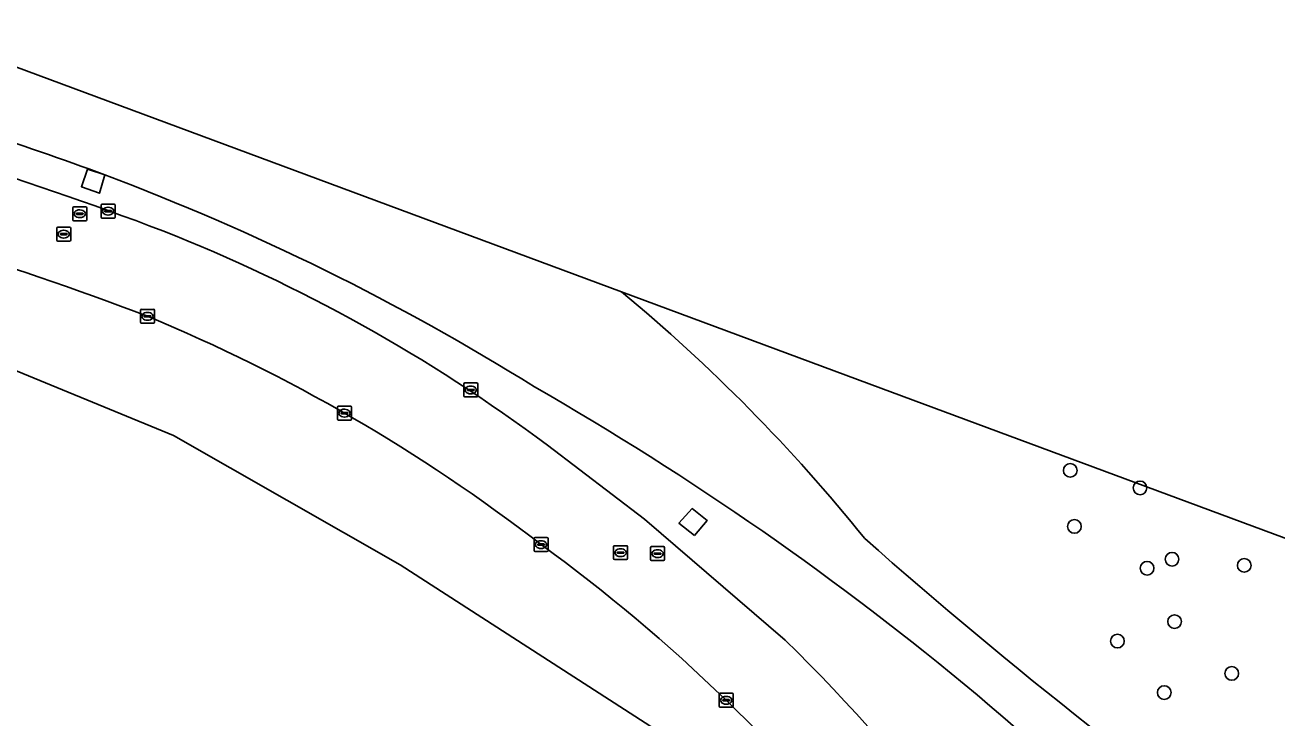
# Model space of a CAD drawing. Extents: x 154324 to 155744, y 382937 to 384188.
# Drawn here: x 155608 to 155697.7, y 383982.9 to 384032.6 of the extents above; entities that cross this region are included whole.
import ezdxf

# ---------------------------------------------------------------- set-up
doc = ezdxf.new("R2010")
doc.units = 0
for name, color, linetype in [('IMGEO_Boom', 7, 'Continuous'), ('IMGEO_Gemengd_bos', 7, 'Continuous'), ('IMGEO_Groenvoorziening', 7, 'Continuous'), ('IMGEO_Kolk', 7, 'Continuous'), ('IMGEO_Rijbaan_lokaal_gesloten', 7, 'Continuous'), ('IMGEO_Rioolput', 7, 'Continuous'), ('IMGEO_Voetpad_open', 7, 'Continuous')]:
    doc.layers.add(name, color=color, linetype=linetype)

msp = doc.modelspace()

# ---------------------------------------------------------------- linework, layer by layer
at = {"layer": 'IMGEO_Boom'}
for centre in [(155682.914, 384000.631), (155687.919, 383999.374), (155683.213, 383996.61), (155690.215, 383994.258), (155688.424, 383993.611), (155695.393, 383993.821), (155690.396, 383989.786), (155686.303, 383988.388), (155694.498, 383986.07), (155689.656, 383984.702)]:
    msp.add_circle(centre, 0.489, dxfattribs=at)
at = {"layer": 'IMGEO_Gemengd_bos'}
msp.add_lwpolyline([(155653.168, 383982.04), (155634.865, 383993.847), (155618.605, 384003.139), (155604.812, 384008.801), (155605.684, 383995.735), (155517.995, 383921.984), (155566.921, 383863.476)], dxfattribs=at)
at = {"layer": 'IMGEO_Groenvoorziening'}
for points in [[(155398.178, 384032.561), (155416.66, 384027.674), (155476.183, 384025.932), (155492.153, 384025.642), (155557.484, 384022.738), (155604.812, 384008.801), (155618.605, 384003.139), (155634.865, 383993.847), (155653.168, 383982.04)], [(155650.731, 384013.434), (155604.687, 384030.515), (155604.655, 384030.595)], [(155731.821, 383983.352), (155669.343, 384006.529), (155650.731, 384013.434)], [(155645.421, 384002.437), (155652.392, 383997.122), (155662.481, 383988.45)]]:
    msp.add_lwpolyline(points, dxfattribs=at)
for points in [[(155613.678, 384021.813), (155613.306, 384020.496), (155611.995, 384020.963), (155612.441, 384022.232)], [(155655.971, 383995.971), (155654.856, 383996.849), (155655.8, 383997.888), (155656.868, 383997.037)]]:
    msp.add_lwpolyline(points, close=True, dxfattribs=at)
for centre, radius, start, end in [((155527.996, 383781.162), 253.125, 69.21327, 76.68296), ((155552.58, 383859.005), 173.895, 69.4302, 75.89244), ((155552.58, 383859.005), 173.895, 69.4302, 75.89244), ((155552.639, 383859.146), 173.742, 58.08375, 69.43203), ((155552.639, 383859.146), 173.742, 58.08375, 69.43203), ((155526.908, 383775.029), 253.125, 69.21327, 76.68296), ((155574.098, 383906.869), 119.249, 53.26577, 68.4869), ((155572.212, 383918.544), 123.163, 38.8149, 50.39311), ((155572.212, 383918.544), 123.163, 38.8149, 50.39311), ((155569.639, 383897.941), 123.103, 52.27403, 67.50434), ((155534.892, 383815.325), 220.47, 40.06377, 60.19007), ((155534.892, 383815.325), 220.47, 40.06377, 60.19007), ((155907.217, 384265.939), 360.756, 228.50113, 235.16954), ((155907.217, 384265.939), 360.756, 228.50113, 235.16954), ((155573.395, 383896.679), 121.86, 37.75237, 54.03435), ((155561.25, 383885.55), 144.347, 29.92643, 45.4685)]:
    msp.add_arc(centre, radius, start, end, dxfattribs=at)
at = {"layer": 'IMGEO_Kolk'}
for p, q in [((155616.239, 384011.251), (155616.239, 384012.103)), ((155616.314, 384012.177), (155617.166, 384012.177)), ((155616.727, 384011.957), (155616.752, 384011.957)), ((155617.24, 384012.103), (155617.24, 384011.251)), ((155617.166, 384011.177), (155616.314, 384011.177)), ((155616.498, 384011.671), (155616.498, 384011.683)), ((155616.936, 384011.634), (155616.538, 384011.634)), ((155616.541, 384011.72), (155616.939, 384011.72)), ((155616.75, 384011.397), (155616.725, 384011.397)), ((155616.982, 384011.683), (155616.982, 384011.671)), ((155630.367, 384004.311), (155630.367, 384005.163)), ((155630.442, 384005.237), (155631.294, 384005.237)), ((155630.626, 384004.731), (155630.626, 384004.743)), ((155631.064, 384004.694), (155630.666, 384004.694)), ((155630.669, 384004.78), (155631.067, 384004.78)), ((155630.855, 384005.017), (155630.88, 384005.017)), ((155631.11, 384004.743), (155631.11, 384004.731)), ((155631.368, 384005.163), (155631.368, 384004.311)), ((155631.294, 384004.237), (155630.442, 384004.237)), ((155630.878, 384004.457), (155630.853, 384004.457)), ((155644.463, 383994.883), (155644.463, 383995.735)), ((155644.538, 383995.809), (155645.39, 383995.809)), ((155645.464, 383995.735), (155645.464, 383994.883)), ((155645.39, 383994.809), (155644.538, 383994.809)), ((155644.722, 383995.303), (155644.722, 383995.315)), ((155645.16, 383995.266), (155644.762, 383995.266)), ((155644.765, 383995.352), (155645.163, 383995.352)), ((155644.974, 383995.029), (155644.949, 383995.029)), ((155644.951, 383995.589), (155644.976, 383995.589)), ((155645.206, 383995.315), (155645.206, 383995.303)), ((155657.742, 383983.722), (155657.742, 383984.574)), ((155657.817, 383984.648), (155658.669, 383984.648)), ((155658.001, 383984.142), (155658.001, 383984.154)), ((155658.439, 383984.105), (155658.041, 383984.105)), ((155658.044, 383984.191), (155658.442, 383984.191)), ((155658.23, 383984.428), (155658.255, 383984.428)), ((155658.485, 383984.154), (155658.485, 383984.142)), ((155658.743, 383984.574), (155658.743, 383983.722)), ((155658.669, 383983.648), (155657.817, 383983.648)), ((155658.253, 383983.868), (155658.228, 383983.868))]:
    msp.add_line(p, q, dxfattribs=at)
for points in [[(155616.239, 384011.251), (155616.239, 384012.103)], [(155616.314, 384012.177), (155617.166, 384012.177)], [(155617.24, 384012.103), (155617.24, 384011.251)], [(155617.166, 384011.177), (155616.314, 384011.177)], [(155630.367, 384004.311), (155630.367, 384005.163)], [(155630.442, 384005.237), (155631.294, 384005.237)], [(155631.368, 384005.163), (155631.368, 384004.311)], [(155631.294, 384004.237), (155630.442, 384004.237)], [(155644.463, 383994.883), (155644.463, 383995.735)], [(155644.538, 383995.809), (155645.39, 383995.809)], [(155645.464, 383995.735), (155645.464, 383994.883)], [(155645.39, 383994.809), (155644.538, 383994.809)], [(155657.742, 383983.722), (155657.742, 383984.574)], [(155657.817, 383984.648), (155658.669, 383984.648)], [(155658.743, 383984.574), (155658.743, 383983.722)], [(155658.669, 383983.648), (155657.817, 383983.648)]]:
    msp.add_lwpolyline(points, dxfattribs=at)
for centre, radius, start, end in [((155616.316, 384012.101), 0.0765, 91.55205, 178.44795), ((155616.316, 384012.101), 0.0765, 91.55205, 178.44795), ((155617.164, 384012.101), 0.0765, 1.55205, 88.44795), ((155617.164, 384012.101), 0.0765, 1.55205, 88.44795), ((155616.316, 384011.253), 0.0765, 181.55205, 268.44795), ((155616.316, 384011.253), 0.0765, 181.55205, 268.44795), ((155616.538, 384011.68), 0.0403, 85.87752, 175.75265), ((155616.535, 384011.67), 0.0366, 178.93798, 274.71019), ((155616.939, 384011.677), 0.043, 264.86636, 352.45326), ((155616.943, 384011.682), 0.0386, 1.73085, 96.63898), ((155617.164, 384011.253), 0.0765, 271.55205, 358.44795), ((155617.164, 384011.253), 0.0765, 271.55205, 358.44795), ((155630.444, 384005.161), 0.0765, 91.55205, 178.44795), ((155630.444, 384005.161), 0.0765, 91.55205, 178.44795), ((155630.666, 384004.74), 0.0403, 85.87752, 175.75265), ((155630.663, 384004.73), 0.0366, 178.93798, 274.71019), ((155631.067, 384004.737), 0.043, 264.86636, 352.45326), ((155631.071, 384004.742), 0.0386, 1.73085, 96.63898), ((155631.292, 384005.161), 0.0765, 1.55205, 88.44795), ((155631.292, 384005.161), 0.0765, 1.55205, 88.44795), ((155630.444, 384004.313), 0.0765, 181.55205, 268.44795), ((155630.444, 384004.313), 0.0765, 181.55205, 268.44795), ((155631.292, 384004.313), 0.0765, 271.55205, 358.44795), ((155631.292, 384004.313), 0.0765, 271.55205, 358.44795), ((155644.54, 383995.733), 0.0765, 91.55205, 178.44795), ((155644.54, 383995.733), 0.0765, 91.55205, 178.44795), ((155645.388, 383995.733), 0.0765, 1.55205, 88.44795), ((155645.388, 383995.733), 0.0765, 1.55205, 88.44795), ((155644.54, 383994.885), 0.0765, 181.55205, 268.44795), ((155644.54, 383994.885), 0.0765, 181.55205, 268.44795), ((155644.762, 383995.312), 0.0403, 85.87752, 175.75265), ((155644.759, 383995.302), 0.0366, 178.93798, 274.71019), ((155645.163, 383995.309), 0.043, 264.86636, 352.45326), ((155645.167, 383995.314), 0.0386, 1.73085, 96.63898), ((155645.388, 383994.885), 0.0765, 271.55205, 358.44795), ((155645.388, 383994.885), 0.0765, 271.55205, 358.44795), ((155657.819, 383984.572), 0.0765, 91.55205, 178.44795), ((155657.819, 383984.572), 0.0765, 91.55205, 178.44795), ((155658.041, 383984.151), 0.0403, 85.87752, 175.75265), ((155658.038, 383984.141), 0.0366, 178.93798, 274.71019), ((155658.442, 383984.148), 0.043, 264.86636, 352.45326), ((155658.446, 383984.153), 0.0386, 1.73085, 96.63898), ((155658.667, 383984.572), 0.0765, 1.55205, 88.44795), ((155658.667, 383984.572), 0.0765, 1.55205, 88.44795), ((155657.819, 383983.724), 0.0765, 181.55205, 268.44795), ((155657.819, 383983.724), 0.0765, 181.55205, 268.44795), ((155658.667, 383983.724), 0.0765, 271.55205, 358.44795), ((155658.667, 383983.724), 0.0765, 271.55205, 358.44795)]:
    msp.add_arc(centre, radius, start, end, dxfattribs=at)
for centre, major_axis, ratio, start_param, end_param in [((155616.726, 384011.677), (-0.387, 0.002), 0.722429, 4.712389, 7.853982), ((155616.751, 384011.677), (-0.39, 0.002), 0.717154, 1.570796, 4.712389), ((155630.854, 384004.737), (-0.387, 0.002), 0.722429, 4.712389, 7.853982), ((155630.879, 384004.737), (-0.39, 0.002), 0.717154, 1.570796, 4.712389), ((155644.95, 383995.309), (-0.387, 0.002), 0.722429, 4.712389, 7.853982), ((155644.975, 383995.309), (-0.39, 0.002), 0.717154, 1.570796, 4.712389), ((155658.229, 383984.148), (-0.387, 0.002), 0.722429, 4.712389, 7.853982), ((155658.254, 383984.148), (-0.39, 0.002), 0.717154, 1.570796, 4.712389)]:
    msp.add_ellipse(centre, major_axis=major_axis, ratio=ratio, start_param=start_param, end_param=end_param, dxfattribs=at)
at = {"layer": 'IMGEO_Rijbaan_lokaal_gesloten'}
msp.add_lwpolyline([(155662.481, 383988.45), (155652.392, 383997.122), (155645.421, 384002.437)], dxfattribs=at)
for centre, radius, start, end in [((155527.996, 383781.162), 253.125, 69.21327, 76.68296), ((155526.908, 383775.029), 253.125, 69.21327, 76.68296), ((155574.098, 383906.869), 119.249, 53.26577, 68.4869), ((155569.639, 383897.941), 123.103, 52.27403, 67.50434), ((155573.395, 383896.679), 121.86, 37.75237, 54.03435), ((155561.25, 383885.55), 144.347, 29.92643, 45.4685)]:
    msp.add_arc(centre, radius, start, end, dxfattribs=at)
at = {"layer": 'IMGEO_Rioolput'}
for p, q in [((155611.384, 384018.604), (155611.384, 384019.456)), ((155611.459, 384019.53), (155612.311, 384019.53)), ((155611.643, 384019.024), (155611.643, 384019.036)), ((155612.081, 384018.987), (155611.683, 384018.987)), ((155611.686, 384019.073), (155612.084, 384019.073)), ((155611.872, 384019.31), (155611.897, 384019.31)), ((155612.127, 384019.036), (155612.127, 384019.024)), ((155612.385, 384019.456), (155612.385, 384018.604)), ((155613.416, 384018.787), (155613.416, 384019.639)), ((155613.491, 384019.713), (155614.343, 384019.713)), ((155613.675, 384019.207), (155613.675, 384019.219)), ((155614.113, 384019.17), (155613.715, 384019.17)), ((155613.718, 384019.256), (155614.116, 384019.256)), ((155613.904, 384019.493), (155613.929, 384019.493)), ((155614.159, 384019.219), (155614.159, 384019.207)), ((155614.417, 384019.639), (155614.417, 384018.787)), ((155612.311, 384018.53), (155611.459, 384018.53)), ((155611.895, 384018.75), (155611.87, 384018.75)), ((155614.343, 384018.713), (155613.491, 384018.713)), ((155613.927, 384018.933), (155613.902, 384018.933)), ((155610.23, 384017.144), (155610.23, 384017.996)), ((155610.305, 384018.07), (155611.157, 384018.07)), ((155610.489, 384017.564), (155610.489, 384017.576)), ((155610.927, 384017.527), (155610.529, 384017.527)), ((155610.532, 384017.613), (155610.93, 384017.613)), ((155610.741, 384017.29), (155610.716, 384017.29)), ((155610.718, 384017.85), (155610.743, 384017.85)), ((155610.973, 384017.576), (155610.973, 384017.564)), ((155611.231, 384017.996), (155611.231, 384017.144)), ((155611.157, 384017.07), (155610.305, 384017.07)), ((155639.42, 384005.97), (155639.42, 384006.822)), ((155639.495, 384006.896), (155640.347, 384006.896)), ((155639.722, 384006.439), (155640.12, 384006.439)), ((155639.908, 384006.676), (155639.933, 384006.676)), ((155640.421, 384006.822), (155640.421, 384005.97)), ((155640.347, 384005.896), (155639.495, 384005.896)), ((155639.679, 384006.39), (155639.679, 384006.402)), ((155640.117, 384006.353), (155639.719, 384006.353)), ((155639.931, 384006.116), (155639.906, 384006.116)), ((155640.163, 384006.402), (155640.163, 384006.39)), ((155650.169, 383994.305), (155650.169, 383995.157)), ((155650.244, 383995.231), (155651.096, 383995.231)), ((155650.428, 383994.725), (155650.428, 383994.737)), ((155650.471, 383994.774), (155650.869, 383994.774)), ((155650.657, 383995.011), (155650.682, 383995.011)), ((155650.912, 383994.737), (155650.912, 383994.725)), ((155651.17, 383995.157), (155651.17, 383994.305)), ((155652.82, 383994.236), (155652.82, 383995.088)), ((155652.895, 383995.162), (155653.747, 383995.162)), ((155653.308, 383994.942), (155653.333, 383994.942)), ((155653.821, 383995.088), (155653.821, 383994.236)), ((155651.096, 383994.231), (155650.244, 383994.231)), ((155650.866, 383994.688), (155650.468, 383994.688)), ((155650.68, 383994.451), (155650.655, 383994.451)), ((155653.747, 383994.162), (155652.895, 383994.162)), ((155653.079, 383994.656), (155653.079, 383994.668)), ((155653.517, 383994.619), (155653.119, 383994.619)), ((155653.122, 383994.705), (155653.52, 383994.705)), ((155653.331, 383994.382), (155653.306, 383994.382)), ((155653.563, 383994.668), (155653.563, 383994.656))]:
    msp.add_line(p, q, dxfattribs=at)
for points in [[(155611.384, 384018.604), (155611.384, 384019.456)], [(155611.459, 384019.53), (155612.311, 384019.53)], [(155612.385, 384019.456), (155612.385, 384018.604)], [(155613.416, 384018.787), (155613.416, 384019.639)], [(155613.491, 384019.713), (155614.343, 384019.713)], [(155614.417, 384019.639), (155614.417, 384018.787)], [(155612.311, 384018.53), (155611.459, 384018.53)], [(155614.343, 384018.713), (155613.491, 384018.713)], [(155610.23, 384017.144), (155610.23, 384017.996)], [(155610.305, 384018.07), (155611.157, 384018.07)], [(155611.231, 384017.996), (155611.231, 384017.144)], [(155611.157, 384017.07), (155610.305, 384017.07)], [(155639.42, 384005.97), (155639.42, 384006.822)], [(155639.495, 384006.896), (155640.347, 384006.896)], [(155640.421, 384006.822), (155640.421, 384005.97)], [(155640.347, 384005.896), (155639.495, 384005.896)], [(155650.169, 383994.305), (155650.169, 383995.157)], [(155650.244, 383995.231), (155651.096, 383995.231)], [(155651.17, 383995.157), (155651.17, 383994.305)], [(155652.82, 383994.236), (155652.82, 383995.088)], [(155652.895, 383995.162), (155653.747, 383995.162)], [(155653.821, 383995.088), (155653.821, 383994.236)], [(155651.096, 383994.231), (155650.244, 383994.231)], [(155653.747, 383994.162), (155652.895, 383994.162)]]:
    msp.add_lwpolyline(points, dxfattribs=at)
for centre, radius, start, end in [((155611.461, 384019.454), 0.0765, 91.55205, 178.44795), ((155611.461, 384019.454), 0.0765, 91.55205, 178.44795), ((155611.683, 384019.033), 0.0403, 85.87752, 175.75265), ((155611.68, 384019.023), 0.0366, 178.93798, 274.71019), ((155612.084, 384019.03), 0.043, 264.86636, 352.45326), ((155612.088, 384019.035), 0.0386, 1.73085, 96.63898), ((155612.309, 384019.454), 0.0765, 1.55205, 88.44795), ((155612.309, 384019.454), 0.0765, 1.55205, 88.44795), ((155613.493, 384019.637), 0.0765, 91.55205, 178.44795), ((155613.493, 384019.637), 0.0765, 91.55205, 178.44795), ((155613.715, 384019.216), 0.0403, 85.87752, 175.75265), ((155613.712, 384019.206), 0.0366, 178.93798, 274.71019), ((155614.116, 384019.213), 0.043, 264.86636, 352.45326), ((155614.12, 384019.218), 0.0386, 1.73085, 96.63898), ((155614.341, 384019.637), 0.0765, 1.55205, 88.44795), ((155614.341, 384019.637), 0.0765, 1.55205, 88.44795), ((155611.461, 384018.606), 0.0765, 181.55205, 268.44795), ((155611.461, 384018.606), 0.0765, 181.55205, 268.44795), ((155612.309, 384018.606), 0.0765, 271.55205, 358.44795), ((155612.309, 384018.606), 0.0765, 271.55205, 358.44795), ((155613.493, 384018.789), 0.0765, 181.55205, 268.44795), ((155613.493, 384018.789), 0.0765, 181.55205, 268.44795), ((155614.341, 384018.789), 0.0765, 271.55205, 358.44795), ((155614.341, 384018.789), 0.0765, 271.55205, 358.44795), ((155610.307, 384017.994), 0.0765, 91.55205, 178.44795), ((155610.307, 384017.994), 0.0765, 91.55205, 178.44795), ((155610.529, 384017.573), 0.0403, 85.87752, 175.75265), ((155610.526, 384017.563), 0.0366, 178.93798, 274.71019), ((155610.93, 384017.57), 0.043, 264.86636, 352.45326), ((155610.934, 384017.575), 0.0386, 1.73085, 96.63898), ((155611.155, 384017.994), 0.0765, 1.55205, 88.44795), ((155611.155, 384017.994), 0.0765, 1.55205, 88.44795), ((155610.307, 384017.146), 0.0765, 181.55205, 268.44795), ((155610.307, 384017.146), 0.0765, 181.55205, 268.44795), ((155611.155, 384017.146), 0.0765, 271.55205, 358.44795), ((155611.155, 384017.146), 0.0765, 271.55205, 358.44795), ((155639.497, 384006.82), 0.0765, 91.55205, 178.44795), ((155639.497, 384006.82), 0.0765, 91.55205, 178.44795), ((155639.719, 384006.399), 0.0403, 85.87752, 175.75265), ((155640.124, 384006.401), 0.0386, 1.73085, 96.63898), ((155640.345, 384006.82), 0.0765, 1.55205, 88.44795), ((155640.345, 384006.82), 0.0765, 1.55205, 88.44795), ((155639.497, 384005.972), 0.0765, 181.55205, 268.44795), ((155639.497, 384005.972), 0.0765, 181.55205, 268.44795), ((155639.716, 384006.389), 0.0366, 178.93798, 274.71019), ((155640.12, 384006.396), 0.043, 264.86636, 352.45326), ((155640.345, 384005.972), 0.0765, 271.55205, 358.44795), ((155640.345, 384005.972), 0.0765, 271.55205, 358.44795), ((155650.246, 383995.155), 0.0765, 91.55205, 178.44795), ((155650.246, 383995.155), 0.0765, 91.55205, 178.44795), ((155650.468, 383994.734), 0.0403, 85.87752, 175.75265), ((155650.873, 383994.736), 0.0386, 1.73085, 96.63898), ((155651.094, 383995.155), 0.0765, 1.55205, 88.44795), ((155651.094, 383995.155), 0.0765, 1.55205, 88.44795), ((155652.897, 383995.086), 0.0765, 91.55205, 178.44795), ((155652.897, 383995.086), 0.0765, 91.55205, 178.44795), ((155653.745, 383995.086), 0.0765, 1.55205, 88.44795), ((155653.745, 383995.086), 0.0765, 1.55205, 88.44795), ((155650.246, 383994.307), 0.0765, 181.55205, 268.44795), ((155650.246, 383994.307), 0.0765, 181.55205, 268.44795), ((155650.465, 383994.724), 0.0366, 178.93798, 274.71019), ((155650.869, 383994.731), 0.043, 264.86636, 352.45326), ((155651.094, 383994.307), 0.0765, 271.55205, 358.44795), ((155651.094, 383994.307), 0.0765, 271.55205, 358.44795), ((155652.897, 383994.238), 0.0765, 181.55205, 268.44795), ((155652.897, 383994.238), 0.0765, 181.55205, 268.44795), ((155653.119, 383994.665), 0.0403, 85.87752, 175.75265), ((155653.116, 383994.655), 0.0366, 178.93798, 274.71019), ((155653.52, 383994.662), 0.043, 264.86636, 352.45326), ((155653.524, 383994.667), 0.0386, 1.73085, 96.63898), ((155653.745, 383994.238), 0.0765, 271.55205, 358.44795), ((155653.745, 383994.238), 0.0765, 271.55205, 358.44795)]:
    msp.add_arc(centre, radius, start, end, dxfattribs=at)
for centre, major_axis, ratio, start_param, end_param in [((155611.871, 384019.03), (-0.387, 0.002), 0.722429, 4.712389, 7.853982), ((155611.896, 384019.03), (-0.39, 0.002), 0.717154, 1.570796, 4.712389), ((155613.903, 384019.213), (-0.387, 0.002), 0.722429, 4.712389, 7.853982), ((155613.928, 384019.213), (-0.39, 0.002), 0.717154, 1.570796, 4.712389), ((155610.717, 384017.57), (-0.387, 0.002), 0.722429, 4.712389, 7.853982), ((155610.742, 384017.57), (-0.39, 0.002), 0.717154, 1.570796, 4.712389), ((155639.907, 384006.396), (-0.387, 0.002), 0.722429, 4.712389, 7.853982), ((155639.932, 384006.396), (-0.39, 0.002), 0.717154, 1.570796, 4.712389), ((155650.656, 383994.731), (-0.387, 0.002), 0.722429, 4.712389, 7.853982), ((155650.681, 383994.731), (-0.39, 0.002), 0.717154, 1.570796, 4.712389), ((155653.307, 383994.662), (-0.387, 0.002), 0.722429, 4.712389, 7.853982), ((155653.332, 383994.662), (-0.39, 0.002), 0.717154, 1.570796, 4.712389)]:
    msp.add_ellipse(centre, major_axis=major_axis, ratio=ratio, start_param=start_param, end_param=end_param, dxfattribs=at)
at = {"layer": 'IMGEO_Voetpad_open'}
for points in [[(155612.441, 384022.232), (155611.995, 384020.963), (155613.306, 384020.496), (155613.678, 384021.813)], [(155655.971, 383995.971), (155656.868, 383997.037), (155655.8, 383997.888), (155654.856, 383996.849)]]:
    msp.add_lwpolyline(points, close=True, dxfattribs=at)

doc.saveas('drawing.dxf')
